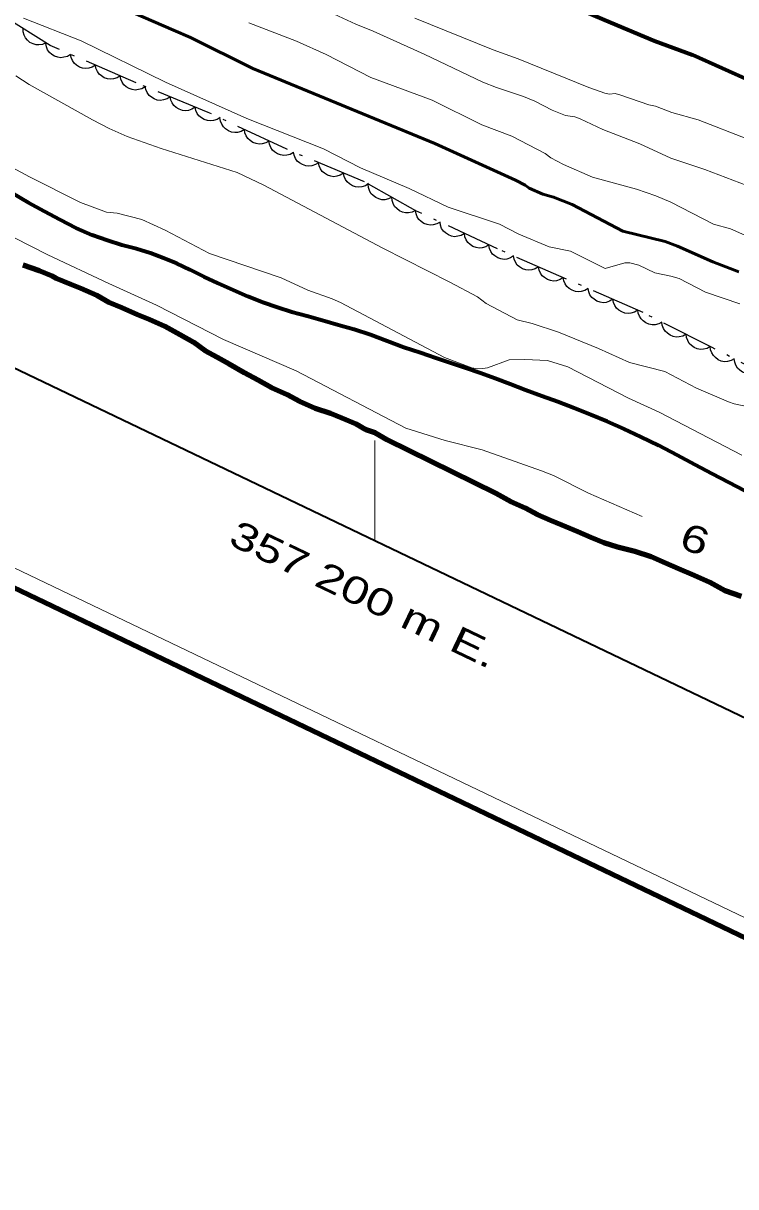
# Model space of a CAD drawing. Extents: x 356765 to 358572, y 5103174 to 5104650.
# Drawn here: x 357180.5 to 357220, y 5103625.1 to 5103689.6 of the extents above; entities that cross this region are included whole.
import ezdxf
from ezdxf.enums import TextEntityAlignment as Align

# ---------------------------------------------------------------- set-up
doc = ezdxf.new("R2010")
doc.units = 0
doc.header["$LTSCALE"] = 0.6
doc.linetypes.add('DOT_DASHED', pattern=[7.7, 5, -1.2, 0.3, -1.2])
doc.linetypes.add('LONG_DASHED', pattern=[7.5, 6, -1.5])
for name, color, linetype, lineweight in [('1', 7, 'Continuous', 53), ('2', 7, 'Continuous', 13), ('22', 7, 'Continuous', 35), ('4', 7, 'Continuous', 90), ('44', 7, 'Continuous', 25), ('60', 7, 'Continuous', 13), ('61', 7, 'Continuous', 13)]:
    doc.layers.add(name, color=color, linetype=linetype, lineweight=lineweight)

msp = doc.modelspace()

# ---------------------------------------------------------------- linework, layer by layer
at = {"layer": '1'}
msp.add_lwpolyline([(357220.18, 5103675.83), (357218.73, 5103676.38), (357216.77, 5103677.25), (357216.09, 5103677.5), (357213.75, 5103678.08), (357210.93, 5103679.55), (357209.9, 5103679.96), (357209.31, 5103680.13), (357208.55, 5103680.46), (357208.33, 5103680.63), (357207.8, 5103680.91), (357203.33, 5103682.93), (357193.24, 5103687.09), (357189.78, 5103688.8), (357188.84, 5103689.22), (357183.29, 5103691.63)], dxfattribs=at)
at = {"layer": '2'}
for points in [[(357222.16, 5103680.01), (357218.28, 5103681.49), (357216.4, 5103682.12), (357214.69, 5103682.92), (357212.63, 5103683.71), (357211.37, 5103684.3), (357211.09, 5103684.41), (357210.57, 5103684.49), (357209.83, 5103684.78), (357208.87, 5103685.28), (357208.23, 5103685.54), (357206.74, 5103686.03), (357205.99, 5103686.34), (357202.73, 5103687.88), (357199.91, 5103689.16), (357198.95, 5103689.55), (357193.18, 5103692.23)], [(357214.82, 5103662.26), (357211.84, 5103663.55), (357209.89, 5103664.54), (357209.24, 5103664.8), (357205.95, 5103665.96), (357203.9, 5103666.48), (357201.71, 5103667.16), (357195.63, 5103670.33), (357191.6, 5103672.07), (357187.9, 5103673.98), (357185.25, 5103675.17), (357181.88, 5103676.76), (357173.53, 5103681.01), (357172.57, 5103681.44), (357168.95, 5103682.76), (357168.05, 5103683.13), (357162.84, 5103685.48), (357160.07, 5103686.86), (357153.44, 5103690.38)], [(357220.22, 5103674.05), (357218.32, 5103674.7), (357216.86, 5103675.45), (357216.41, 5103675.59), (357215.51, 5103675.76), (357214.63, 5103676.2), (357214.13, 5103676.32), (357213.86, 5103676.32), (357212.77, 5103676.01), (357210.84, 5103676.96), (357209.65, 5103677.2), (357207.97, 5103677.91), (357206.9, 5103678.47), (357204.06, 5103679.4), (357201.9, 5103680.44), (357199.21, 5103681.59), (357197.16, 5103682.63), (357192.91, 5103684.32), (357188.39, 5103686.34), (357183.72, 5103688.62), (357180.52, 5103689.88)], [(357220.67, 5103683.18), (357217.91, 5103684.24), (357216.46, 5103684.65), (357215.56, 5103685), (357215.19, 5103685.08), (357213.64, 5103685.62), (357213.31, 5103685.71), (357213, 5103685.67), (357212.74, 5103685.72), (357211.85, 5103686.03), (357207.95, 5103687.63), (357206.55, 5103688.13), (357202.21, 5103689.88)], [(357221.01, 5103677.63), (357219.71, 5103678.21), (357218.76, 5103678.46), (357216.41, 5103679.69), (357215.58, 5103680.04), (357214.5, 5103680.41), (357212.06, 5103681.07), (357210.45, 5103681.76), (357209.76, 5103682.13), (357209.43, 5103682.38), (357207.59, 5103683.34), (357205.92, 5103683.97), (357203.18, 5103685.33), (357199.77, 5103686.59), (357197.3, 5103687.86), (357195.65, 5103688.61), (357193.01, 5103689.61)], [(357221.16, 5103668.24), (357219.92, 5103668.51), (357219.6, 5103668.62), (357217.83, 5103669.38), (357216.07, 5103670.29), (357214.11, 5103670.8), (357212.4, 5103671.58), (357210.18, 5103672.47), (357208.71, 5103672.96), (357207.89, 5103673.16), (357206.17, 5103674.07), (357205.68, 5103674.44), (357204.16, 5103675.24), (357200.44, 5103677.13), (357193.85, 5103680.63), (357192.36, 5103681.32), (357188.15, 5103682.65), (357186.27, 5103683.32), (357185.28, 5103683.76), (357184.34, 5103684.24), (357180.84, 5103686.2), (357180.09, 5103686.68)], [(357220.34, 5103665.66), (357215.75, 5103668.04), (357214.05, 5103668.82), (357210.69, 5103670.55), (357209.57, 5103670.9), (357208.31, 5103670.96), (357207.45, 5103670.94), (357206.25, 5103670.51), (357205.99, 5103670.46), (357205.69, 5103670.45), (357205.37, 5103670.51), (357203.86, 5103671.08), (357198.09, 5103674.12), (357197.64, 5103674.32), (357196.28, 5103674.8), (357194.8, 5103675.49), (357190.83, 5103676.84), (357188.38, 5103678.13), (357187.08, 5103678.72), (357185.71, 5103679.08), (357185.13, 5103679.13), (357183.68, 5103679.66), (357180.85, 5103681.09), (357175.64, 5103683.88)]]:
    msp.add_lwpolyline(points, dxfattribs=at)
at = {"layer": '22', "linetype": 'LONG_DASHED', "lineweight": 70}
for points in [[(357211.28, 5103690.39), (357213.42, 5103689.49), (357215.49, 5103688.63), (357217.61, 5103687.84), (357221.22, 5103686.22), (357223.67, 5103685.34), (357226.42, 5103684.29), (357229.6, 5103683.3), (357233.41, 5103681.86), (357235.9, 5103681.06), (357238.46, 5103680.02), (357240.99, 5103679.1), (357243.94, 5103678.05), (357247.03, 5103676.91), (357250.23, 5103675.61), (357253.14, 5103674.48), (357255.92, 5103673.32), (357259.23, 5103671.86)], [(357220.5, 5103663.68), (357219.62, 5103664.15), (357218.7, 5103664.63), (357217.76, 5103665.13), (357216.76, 5103665.66), (357215.73, 5103666.19), (357214.74, 5103666.68), (357213.79, 5103667.13), (357212.87, 5103667.53), (357211.96, 5103667.9), (357211.05, 5103668.26), (357210.14, 5103668.61), (357209.26, 5103668.94), (357208.35, 5103669.26), (357207.5, 5103669.59), (357206.67, 5103669.91), (357205.86, 5103670.21), (357205.04, 5103670.49), (357204.21, 5103670.76), (357203.38, 5103671.04), (357202.53, 5103671.33), (357201.61, 5103671.63), (357200.68, 5103671.98), (357199.75, 5103672.33), (357198.86, 5103672.62), (357197.98, 5103672.87), (357197.1, 5103673.12), (357196.25, 5103673.36), (357195.4, 5103673.59), (357194.6, 5103673.84), (357193.79, 5103674.12), (357192.96, 5103674.45), (357192.16, 5103674.8), (357191.3, 5103675.19), (357190.54, 5103675.55), (357189.76, 5103675.93), (357189.03, 5103676.28), (357188.29, 5103676.58), (357187.56, 5103676.86), (357186.78, 5103677.09), (357185.97, 5103677.3), (357185.17, 5103677.55), (357184.32, 5103677.86), (357183.45, 5103678.25), (357182.55, 5103678.7), (357181.68, 5103679.16), (357180.8, 5103679.65), (357179.9, 5103680.18)]]:
    msp.add_lwpolyline(points, dxfattribs=at)
at = {"layer": '4'}
for points in [[(357180.49, 5103676.21), (357181.4, 5103675.9), (357182.12, 5103675.6), (357182.34, 5103675.47), (357183.14, 5103675.13), (357183.71, 5103674.91), (357184.58, 5103674.52), (357185.26, 5103674.14), (357185.98, 5103673.84), (357186.85, 5103673.45), (357187.49, 5103673.19), (357188.36, 5103672.81), (357189.19, 5103672.34)], [(357189.19, 5103672.34), (357189.94, 5103671.92), (357190.58, 5103671.47), (357191.26, 5103671.09), (357191.93, 5103670.72), (357192.76, 5103670.25), (357193.52, 5103669.83), (357194.27, 5103669.41), (357195.14, 5103669.03), (357195.82, 5103668.65), (357196.69, 5103668.26), (357197.53, 5103667.99), (357198.17, 5103667.73), (357198.96, 5103667.39), (357199.49, 5103667.09), (357199.99, 5103666.92), (357200.66, 5103666.54), (357206.71, 5103663.56), (357207.54, 5103663.1), (357208.33, 5103662.75), (357209.01, 5103662.38), (357209.73, 5103662.07), (357210.37, 5103661.81), (357211.24, 5103661.43), (357211.96, 5103661.12), (357212.68, 5103660.82), (357213.44, 5103660.59), (357214.4, 5103660.35), (357215.31, 5103660.04), (357216.11, 5103659.7), (357216.82, 5103659.39), (357217.7, 5103659.01), (357218.57, 5103658.62), (357219.39, 5103658.16), (357220.31, 5103657.85)]]:
    msp.add_lwpolyline(points, dxfattribs=at)
at = {"layer": '44', "linetype": 'DOT_DASHED'}
msp.add_lwpolyline([(357222.97, 5103669.44), (357218.69, 5103671.63), (357214.86, 5103673.57), (357206.79, 5103677.09), (357202.27, 5103679.21), (357199.42, 5103680.8), (357195.12, 5103682.61), (357190.76, 5103684.65), (357186.76, 5103686.3), (357182.01, 5103688.36), (357164.15, 5103699.5)], dxfattribs=at)
at = {"layer": '44'}
for points in [[(357181.77, 5103688.51), (357181.58, 5103688.42), (357181.38, 5103688.4), (357181.22, 5103688.4), (357181.05, 5103688.45), (357180.88, 5103688.53), (357180.74, 5103688.66), (357180.63, 5103688.78), (357180.56, 5103688.94), (357180.51, 5103689.12), (357180.5, 5103689.3)], [(357183.13, 5103687.87), (357182.96, 5103687.76), (357182.76, 5103687.71), (357182.6, 5103687.68), (357182.42, 5103687.71), (357182.25, 5103687.77), (357182.09, 5103687.87), (357181.96, 5103687.98), (357181.86, 5103688.12), (357181.79, 5103688.29), (357181.76, 5103688.47)], [(357184.51, 5103687.28), (357184.33, 5103687.16), (357184.14, 5103687.11), (357183.97, 5103687.09), (357183.8, 5103687.11), (357183.62, 5103687.17), (357183.46, 5103687.28), (357183.34, 5103687.38), (357183.24, 5103687.53), (357183.16, 5103687.7), (357183.13, 5103687.87)], [(357185.88, 5103686.68), (357185.71, 5103686.57), (357185.51, 5103686.51), (357185.35, 5103686.49), (357185.17, 5103686.52), (357185, 5103686.58), (357184.84, 5103686.68), (357184.71, 5103686.78), (357184.62, 5103686.93), (357184.54, 5103687.1), (357184.51, 5103687.28)], [(357187.26, 5103686.08), (357187.08, 5103685.97), (357186.89, 5103685.92), (357186.72, 5103685.89), (357186.55, 5103685.92), (357186.38, 5103685.98), (357186.21, 5103686.08), (357186.09, 5103686.19), (357185.99, 5103686.33), (357185.92, 5103686.5), (357185.88, 5103686.68)], [(357188.65, 5103685.52), (357188.48, 5103685.4), (357188.28, 5103685.35), (357188.12, 5103685.32), (357187.94, 5103685.34), (357187.77, 5103685.4), (357187.61, 5103685.5), (357187.48, 5103685.6), (357187.38, 5103685.75), (357187.3, 5103685.92), (357187.26, 5103686.09)], [(357190.04, 5103684.95), (357189.86, 5103684.83), (357189.67, 5103684.77), (357189.51, 5103684.75), (357189.33, 5103684.77), (357189.15, 5103684.83), (357188.99, 5103684.93), (357188.86, 5103685.03), (357188.76, 5103685.18), (357188.69, 5103685.34), (357188.65, 5103685.52)], [(357191.42, 5103684.38), (357191.25, 5103684.26), (357191.05, 5103684.2), (357190.89, 5103684.18), (357190.72, 5103684.2), (357190.54, 5103684.26), (357190.38, 5103684.36), (357190.25, 5103684.46), (357190.15, 5103684.6), (357190.07, 5103684.77), (357190.04, 5103684.95)], [(357192.77, 5103683.71), (357192.59, 5103683.6), (357192.39, 5103683.55), (357192.23, 5103683.54), (357192.06, 5103683.57), (357191.88, 5103683.63), (357191.72, 5103683.74), (357191.6, 5103683.85), (357191.51, 5103684), (357191.44, 5103684.17), (357191.41, 5103684.35)], [(357194.13, 5103683.07), (357193.95, 5103682.97), (357193.75, 5103682.92), (357193.59, 5103682.9), (357193.41, 5103682.93), (357193.24, 5103682.99), (357193.08, 5103683.1), (357192.96, 5103683.21), (357192.87, 5103683.36), (357192.8, 5103683.53), (357192.77, 5103683.71)], [(357195.49, 5103682.44), (357195.31, 5103682.33), (357195.11, 5103682.28), (357194.95, 5103682.26), (357194.77, 5103682.3), (357194.6, 5103682.36), (357194.44, 5103682.47), (357194.32, 5103682.57), (357194.23, 5103682.72), (357194.16, 5103682.9), (357194.13, 5103683.07)], [(357196.88, 5103681.87), (357196.7, 5103681.76), (357196.51, 5103681.7), (357196.34, 5103681.68), (357196.17, 5103681.7), (357195.99, 5103681.76), (357195.83, 5103681.86), (357195.7, 5103681.96), (357195.6, 5103682.11), (357195.53, 5103682.28), (357195.49, 5103682.45)], [(357198.26, 5103681.29), (357198.08, 5103681.18), (357197.89, 5103681.12), (357197.72, 5103681.09), (357197.55, 5103681.12), (357197.37, 5103681.18), (357197.21, 5103681.28), (357197.08, 5103681.38), (357196.99, 5103681.53), (357196.91, 5103681.69), (357196.88, 5103681.87)], [(357199.64, 5103680.71), (357199.47, 5103680.59), (357199.27, 5103680.54), (357199.11, 5103680.51), (357198.93, 5103680.54), (357198.76, 5103680.59), (357198.6, 5103680.7), (357198.47, 5103680.8), (357198.37, 5103680.94), (357198.29, 5103681.11), (357198.26, 5103681.29)], [(357200.94, 5103679.95), (357200.75, 5103679.86), (357200.55, 5103679.82), (357200.39, 5103679.82), (357200.22, 5103679.86), (357200.05, 5103679.94), (357199.9, 5103680.06), (357199.78, 5103680.17), (357199.7, 5103680.33), (357199.64, 5103680.5), (357199.63, 5103680.68)], [(357202.25, 5103679.22), (357202.06, 5103679.13), (357201.86, 5103679.09), (357201.7, 5103679.09), (357201.53, 5103679.13), (357201.36, 5103679.21), (357201.21, 5103679.33), (357201.09, 5103679.44), (357201.01, 5103679.6), (357200.95, 5103679.77), (357200.94, 5103679.95)], [(357203.61, 5103678.58), (357203.43, 5103678.48), (357203.23, 5103678.43), (357203.06, 5103678.41), (357202.89, 5103678.44), (357202.72, 5103678.5), (357202.56, 5103678.61), (357202.44, 5103678.72), (357202.35, 5103678.87), (357202.28, 5103679.04), (357202.25, 5103679.22)], [(357204.96, 5103677.95), (357204.78, 5103677.84), (357204.59, 5103677.79), (357204.42, 5103677.77), (357204.25, 5103677.8), (357204.08, 5103677.87), (357203.92, 5103677.98), (357203.8, 5103678.08), (357203.7, 5103678.23), (357203.63, 5103678.41), (357203.61, 5103678.58)], [(357206.32, 5103677.31), (357206.14, 5103677.2), (357205.95, 5103677.15), (357205.78, 5103677.14), (357205.61, 5103677.17), (357205.43, 5103677.23), (357205.28, 5103677.34), (357205.15, 5103677.45), (357205.06, 5103677.6), (357204.99, 5103677.77), (357204.96, 5103677.95)], [(357207.69, 5103676.7), (357207.51, 5103676.59), (357207.32, 5103676.53), (357207.16, 5103676.51), (357206.98, 5103676.54), (357206.81, 5103676.59), (357206.65, 5103676.7), (357206.52, 5103676.8), (357206.42, 5103676.95), (357206.35, 5103677.12), (357206.32, 5103677.3)], [(357209.07, 5103676.1), (357208.89, 5103675.99), (357208.69, 5103675.93), (357208.53, 5103675.91), (357208.36, 5103675.94), (357208.18, 5103675.99), (357208.02, 5103676.1), (357207.89, 5103676.2), (357207.8, 5103676.35), (357207.72, 5103676.52), (357207.69, 5103676.7)], [(357210.44, 5103675.5), (357210.26, 5103675.39), (357210.07, 5103675.33), (357209.9, 5103675.31), (357209.73, 5103675.34), (357209.56, 5103675.39), (357209.4, 5103675.5), (357209.27, 5103675.6), (357209.17, 5103675.75), (357209.1, 5103675.92), (357209.07, 5103676.1)], [(357211.82, 5103674.9), (357211.64, 5103674.79), (357211.44, 5103674.73), (357211.28, 5103674.71), (357211.11, 5103674.74), (357210.93, 5103674.8), (357210.77, 5103674.9), (357210.64, 5103675), (357210.55, 5103675.15), (357210.47, 5103675.32), (357210.44, 5103675.5)], [(357213.19, 5103674.3), (357213.01, 5103674.19), (357212.82, 5103674.13), (357212.65, 5103674.11), (357212.48, 5103674.14), (357212.31, 5103674.2), (357212.15, 5103674.3), (357212.02, 5103674.4), (357211.92, 5103674.55), (357211.85, 5103674.72), (357211.82, 5103674.9)], [(357214.57, 5103673.7), (357214.39, 5103673.59), (357214.19, 5103673.53), (357214.03, 5103673.51), (357213.86, 5103673.54), (357213.68, 5103673.6), (357213.52, 5103673.7), (357213.39, 5103673.8), (357213.3, 5103673.95), (357213.22, 5103674.12), (357213.19, 5103674.3)], [(357215.91, 5103673.04), (357215.73, 5103672.94), (357215.53, 5103672.89), (357215.37, 5103672.88), (357215.19, 5103672.92), (357215.02, 5103672.99), (357214.87, 5103673.1), (357214.75, 5103673.21), (357214.66, 5103673.36), (357214.6, 5103673.54), (357214.57, 5103673.72)], [(357217.25, 5103672.36), (357217.07, 5103672.26), (357216.87, 5103672.22), (357216.7, 5103672.2), (357216.53, 5103672.24), (357216.36, 5103672.31), (357216.21, 5103672.42), (357216.09, 5103672.53), (357216, 5103672.68), (357215.93, 5103672.86), (357215.91, 5103673.04)], [(357218.59, 5103671.68), (357218.41, 5103671.58), (357218.21, 5103671.54), (357218.04, 5103671.52), (357217.87, 5103671.56), (357217.7, 5103671.63), (357217.54, 5103671.74), (357217.42, 5103671.85), (357217.34, 5103672.01), (357217.27, 5103672.18), (357217.25, 5103672.36)], [(357219.92, 5103671), (357219.74, 5103670.9), (357219.54, 5103670.86), (357219.38, 5103670.84), (357219.2, 5103670.88), (357219.03, 5103670.95), (357218.88, 5103671.07), (357218.76, 5103671.18), (357218.67, 5103671.33), (357218.61, 5103671.5), (357218.59, 5103671.68)], [(357221.26, 5103670.32), (357221.08, 5103670.21), (357220.88, 5103670.17), (357220.71, 5103670.16), (357220.54, 5103670.2), (357220.37, 5103670.27), (357220.22, 5103670.38), (357220.1, 5103670.49), (357220.01, 5103670.65), (357219.95, 5103670.82), (357219.92, 5103671)]]:
    msp.add_lwpolyline(points, dxfattribs=at)
at = {"layer": '60', "lineweight": 158}
msp.add_lwpolyline([(356765.24, 5103856.84), (358192.2, 5103173.84), (358571.69, 5103966.7), (357144.73, 5104649.7)], close=True, dxfattribs=at)
at = {"layer": '60'}
msp.add_lwpolyline([(356766.57, 5103857.31), (358191.72, 5103175.17), (358570.35, 5103966.23), (357145.2, 5104648.37)], close=True, dxfattribs=at)
at = {"layer": '60', "lineweight": 35}
msp.add_lwpolyline([(356779.89, 5103862.01), (357952.48, 5103300.77), (358322.47, 5104073.79), (357149.88, 5104635.03)], close=True, dxfattribs=at)
at = {"layer": '61'}
msp.add_line((357200, 5103660.93), (357200, 5103666.48), dxfattribs=at)

# ---------------------------------------------------------------- texts
at = {"layer": '2', "width": 1.35}
msp.add_text('6', height=1.5, rotation=340.378, dxfattribs=at).set_placement((357217.4881, 5103660.2975), align=Align.CENTER)
at = {"layer": '61', "width": 1.35}
msp.add_text(' 357 200 m E.', height=1.5, rotation=334.42, dxfattribs=at).set_placement((357198.7312, 5103657.4408), align=Align.CENTER)

doc.saveas('drawing.dxf')
